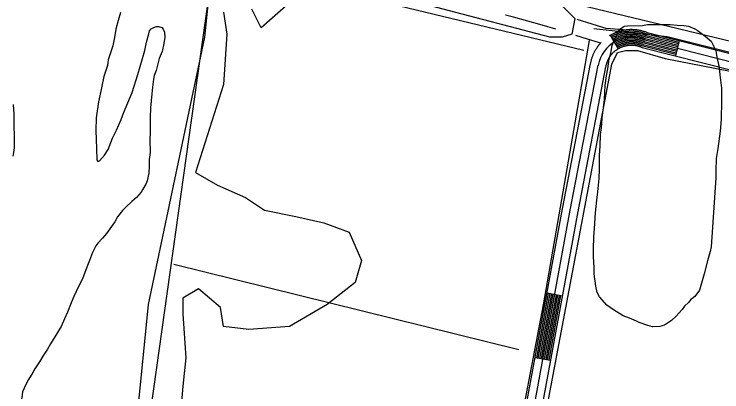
# Model space of a CAD drawing. Extents: x 3250478 to 3288318, y 788638 to 816472.
# Drawn here: x 3255004 to 3256355, y 804678 to 805398 of the extents above; entities that cross this region are included whole.
import ezdxf

# ---------------------------------------------------------------- set-up
doc = ezdxf.new("R2010")
doc.units = 0
for name, color, linetype in [('V-ROAD-CNTR', 7, 'Continuous'), ('V-SITE-VEGE', 7, 'Continuous'), ('V-TOPO-SHOR', 7, 'Continuous')]:
    doc.layers.add(name, color=color, linetype=linetype)

msp = doc.modelspace()

# ---------------------------------------------------------------- linework, layer by layer
at = {"layer": 'V-ROAD-CNTR'}
for p, q in [((3256141.5, 805358.1), (3256157, 805332.5)), ((3256273.6, 805348.1), (3256266.3, 805319.1)), ((3256021.3, 804866.9), (3256050.8, 804861.4)), ((3255998.6, 804743.9), (3256028.1, 804738.5))]:
    msp.add_line(p, q, dxfattribs=at)
for points in [[(3256038.1, 805369.7), (3256011.9, 805377.6), (3255957.2, 805392.8), (3255941.8, 805396.6)], [(3256167, 805368.6), (3256134.2, 805371.3), (3256127.8, 805373), (3256107.6, 805379.6), (3256079, 805388.5)], [(3256140.6, 805357.6), (3256141.8, 805358.3), (3256143, 805359), (3256144.2, 805359.7), (3256145.4, 805360.4), (3256146.6, 805361), (3256147.9, 805361.6), (3256149.1, 805362.2), (3256150.4, 805362.7), (3256151.7, 805363.3), (3256152.9, 805363.8), (3256154.2, 805364.3), (3256155.5, 805364.8), (3256156.8, 805365.3), (3256158.1, 805365.7), (3256159.5, 805366.1), (3256160.8, 805366.5), (3256162.1, 805366.9), (3256163.5, 805367.2), (3256164.8, 805367.5), (3256166.2, 805367.8), (3256167.5, 805368.1), (3256168.8, 805368.3), (3256170.2, 805368.6), (3256171.6, 805368.8), (3256173, 805368.9), (3256174.3, 805369.1), (3256175.7, 805369.2), (3256177.1, 805369.3), (3256178.5, 805369.4), (3256179.9, 805369.5), (3256181.3, 805369.5), (3256182.7, 805369.5), (3256184, 805369.5), (3256185.4, 805369.4), (3256186.8, 805369.4), (3256188.2, 805369.3), (3256189.6, 805369.2), (3256190.9, 805369), (3256192.3, 805368.9), (3256193.7, 805368.7), (3256195, 805368.5), (3256196.4, 805368.2), (3256197.8, 805368), (3256199.1, 805367.7)], [(3256123.4, 805343.2), (3256119.2, 805344.3), (3256098.5, 805351), (3256076.4, 805357.9)], [(3256143.1, 805355.6), (3256143.4, 805355.8), (3256144.5, 805356.4), (3256145.6, 805357.1), (3256146.8, 805357.7), (3256148, 805358.3), (3256149.2, 805358.9), (3256150.4, 805359.5), (3256151.6, 805360), (3256152.8, 805360.5), (3256154, 805361), (3256155.3, 805361.5), (3256156.6, 805362), (3256157.8, 805362.4), (3256159, 805362.8), (3256160.3, 805363.2), (3256161.6, 805363.6), (3256162.9, 805364), (3256164.2, 805364.3), (3256165.4, 805364.6), (3256166.8, 805364.9), (3256168.1, 805365.1), (3256169.4, 805365.4), (3256170.7, 805365.6), (3256172, 805365.8), (3256173.3, 805366), (3256174.6, 805366.1), (3256176, 805366.2), (3256177.3, 805366.3), (3256178.6, 805366.4), (3256180, 805366.5), (3256181.3, 805366.5), (3256182.6, 805366.5), (3256183.9, 805366.5), (3256185.3, 805366.4), (3256186.6, 805366.4), (3256187.9, 805366.3), (3256189.3, 805366.2), (3256190.6, 805366), (3256191.9, 805365.9), (3256193.3, 805365.7), (3256194.5, 805365.5), (3256195.9, 805365.3), (3256197.2, 805365), (3256198.5, 805364.8), (3256199.8, 805364.5), (3256201.1, 805364.2), (3256202.3, 805363.8), (3256203.7, 805363.5), (3256204.9, 805363.1), (3256206.2, 805362.7), (3256207.5, 805362.3), (3256208.7, 805361.8), (3256209.9, 805361.3), (3256211.2, 805360.8), (3256211.5, 805360.7), (3256272.9, 805345.2)], [(3256144.6, 805353), (3256144.9, 805353.2), (3256146, 805353.8), (3256147.1, 805354.4), (3256148.2, 805355), (3256149.3, 805355.6), (3256150.5, 805356.2), (3256151.6, 805356.7), (3256152.8, 805357.3), (3256154, 805357.8), (3256155.2, 805358.3), (3256156.3, 805358.7), (3256157.6, 805359.2), (3256158.8, 805359.6), (3256160, 805360), (3256161.2, 805360.4), (3256162.4, 805360.7), (3256163.7, 805361.1), (3256164.9, 805361.4), (3256166.1, 805361.7), (3256167.4, 805362), (3256168.6, 805362.2), (3256169.9, 805362.4), (3256171.2, 805362.6), (3256172.4, 805362.8), (3256173.7, 805363), (3256174.9, 805363.1), (3256176.2, 805363.2), (3256177.5, 805363.3), (3256178.8, 805363.4), (3256180.1, 805363.5), (3256181.3, 805363.5), (3256182.6, 805363.5), (3256183.9, 805363.5), (3256185.2, 805363.4), (3256186.5, 805363.4), (3256187.7, 805363.3), (3256189, 805363.2), (3256190.3, 805363.1), (3256191.6, 805362.9), (3256192.8, 805362.7), (3256194.1, 805362.6), (3256195.3, 805362.3), (3256196.6, 805362.1), (3256197.9, 805361.8), (3256199.1, 805361.6), (3256200.3, 805361.3), (3256201.6, 805360.9), (3256202.8, 805360.6), (3256204, 805360.2), (3256205.2, 805359.8), (3256206.5, 805359.4), (3256207.7, 805359), (3256208.8, 805358.5), (3256210, 805358.1), (3256210.5, 805357.9), (3256272.1, 805342.3)], [(3256146.2, 805350.4), (3256146.4, 805350.6), (3256147.4, 805351.2), (3256148.5, 805351.8), (3256149.6, 805352.4), (3256150.7, 805352.9), (3256151.8, 805353.5), (3256152.9, 805354), (3256154, 805354.5), (3256155.1, 805355), (3256156.3, 805355.5), (3256157.4, 805355.9), (3256158.6, 805356.3), (3256159.7, 805356.7), (3256160.9, 805357.1), (3256162.1, 805357.5), (3256163.2, 805357.8), (3256164.4, 805358.2), (3256165.6, 805358.5), (3256166.8, 805358.7), (3256168, 805359), (3256169.2, 805359.2), (3256170.4, 805359.5), (3256171.6, 805359.7), (3256172.8, 805359.8), (3256174.1, 805360), (3256175.3, 805360.1), (3256176.5, 805360.3), (3256177.7, 805360.3), (3256178.9, 805360.4), (3256180.2, 805360.5), (3256181.4, 805360.5), (3256182.6, 805360.5), (3256183.8, 805360.5), (3256185.1, 805360.4), (3256186.3, 805360.4), (3256187.5, 805360.3), (3256188.7, 805360.2), (3256190, 805360.1), (3256191.2, 805359.9), (3256192.4, 805359.8), (3256193.6, 805359.6), (3256194.8, 805359.4), (3256196, 805359.2), (3256197.2, 805358.9), (3256198.4, 805358.6), (3256199.6, 805358.3), (3256200.8, 805358), (3256202, 805357.7), (3256203.2, 805357.3), (3256204.3, 805357), (3256205.5, 805356.6), (3256206.6, 805356.2), (3256207.8, 805355.7), (3256208.9, 805355.3), (3256209.6, 805355), (3256271.4, 805339.4)], [(3256147.7, 805347.9), (3256147.9, 805348), (3256148.9, 805348.6), (3256150, 805349.2), (3256151, 805349.7), (3256152, 805350.3), (3256153.1, 805350.8), (3256154.2, 805351.3), (3256155.2, 805351.8), (3256156.3, 805352.2), (3256157.4, 805352.7), (3256158.5, 805353.1), (3256159.6, 805353.5), (3256160.7, 805353.9), (3256161.8, 805354.3), (3256162.9, 805354.6), (3256164.1, 805355), (3256165.2, 805355.3), (3256166.3, 805355.6), (3256167.5, 805355.8), (3256168.6, 805356.1), (3256169.8, 805356.3), (3256170.9, 805356.5), (3256172.1, 805356.7), (3256173.2, 805356.9), (3256174.4, 805357), (3256175.6, 805357.1), (3256176.7, 805357.3), (3256177.9, 805357.3), (3256179.1, 805357.4), (3256180.3, 805357.5), (3256181.4, 805357.5), (3256182.6, 805357.5), (3256183.8, 805357.5), (3256184.9, 805357.4), (3256186.1, 805357.4), (3256187.3, 805357.3), (3256188.5, 805357.2), (3256189.6, 805357.1), (3256190.8, 805357), (3256192, 805356.8), (3256193.1, 805356.6), (3256194.3, 805356.4), (3256195.4, 805356.2), (3256196.6, 805356), (3256197.7, 805355.7), (3256198.9, 805355.4), (3256200, 805355.1), (3256201.1, 805354.8), (3256202.3, 805354.5), (3256203.4, 805354.1), (3256204.5, 805353.8), (3256205.6, 805353.4), (3256206.7, 805352.9), (3256207.8, 805352.5), (3256208.6, 805352.2), (3256270.7, 805336.5)], [(3256199.1, 805367.7), (3256200.4, 805367.4), (3256201.8, 805367.1), (3256203.1, 805366.7), (3256204.5, 805366.3), (3256205.8, 805365.9), (3256207.1, 805365.5), (3256208.4, 805365.1), (3256209.7, 805364.6), (3256211, 805364.1), (3256212.3, 805363.6), (3256212.5, 805363.6), (3256383.8, 805320.4), (3256743.5, 805229.7), (3256914.9, 805190.8), (3257012, 805170.3), (3257273.1, 805104.7), (3257694.7, 805005.1), (3257964.5, 804926), (3258091.6, 804886.9)], [(3255956.9, 804517.2), (3256050.9, 805027.6), (3256104.2, 805303.6), (3256104.4, 805304.3), (3256104.6, 805305.7), (3256104.9, 805307), (3256105.2, 805308.3), (3256105.5, 805309.7), (3256105.9, 805311), (3256106.3, 805312.4), (3256106.7, 805313.7), (3256107.1, 805315), (3256107.5, 805316.3), (3256108, 805317.6), (3256108.5, 805318.9), (3256109, 805320.2), (3256109.5, 805321.5), (3256110.1, 805322.7), (3256110.7, 805324), (3256111.2, 805325.2), (3256111.9, 805326.5), (3256112.5, 805327.7), (3256113.2, 805328.9), (3256113.9, 805330.1), (3256114.6, 805331.3), (3256115.3, 805332.5), (3256116.1, 805333.6), (3256116.8, 805334.8), (3256117.6, 805335.9), (3256118.4, 805337.1), (3256119.3, 805338.2), (3256120.1, 805339.2), (3256120.9, 805340.3), (3256121.8, 805341.4), (3256122.7, 805342.4), (3256123.7, 805343.5), (3256124.4, 805344.2)], [(3256149.2, 805345.3), (3256149.5, 805345.4), (3256150.4, 805346), (3256151.4, 805346.5), (3256152.4, 805347.1), (3256153.4, 805347.6), (3256154.4, 805348.1), (3256155.4, 805348.6), (3256156.4, 805349), (3256157.5, 805349.5), (3256158.5, 805349.9), (3256159.5, 805350.3), (3256160.6, 805350.7), (3256161.7, 805351.1), (3256162.7, 805351.4), (3256163.8, 805351.7), (3256164.9, 805352.1), (3256165.9, 805352.4), (3256167, 805352.6), (3256168.1, 805352.9), (3256169.2, 805353.1), (3256170.3, 805353.4), (3256171.4, 805353.6), (3256172.5, 805353.7), (3256173.6, 805353.9), (3256174.8, 805354), (3256175.9, 805354.2), (3256177, 805354.3), (3256178.1, 805354.4), (3256179.2, 805354.4), (3256180.3, 805354.5), (3256181.5, 805354.5), (3256182.6, 805354.5), (3256183.7, 805354.5), (3256184.8, 805354.4), (3256186, 805354.4), (3256187.1, 805354.3), (3256188.2, 805354.2), (3256189.3, 805354.1), (3256190.4, 805354), (3256191.5, 805353.8), (3256192.6, 805353.7), (3256193.7, 805353.5), (3256194.8, 805353.3), (3256195.9, 805353), (3256197, 805352.8), (3256198.1, 805352.5), (3256199.2, 805352.2), (3256200.3, 805351.9), (3256201.4, 805351.6), (3256202.4, 805351.3), (3256203.5, 805350.9), (3256204.6, 805350.5), (3256205.6, 805350.1), (3256206.6, 805349.7), (3256207.7, 805349.3), (3256269.9, 805333.6)], [(3256150.8, 805342.7), (3256151, 805342.8), (3256151.9, 805343.4), (3256152.9, 805343.9), (3256153.8, 805344.4), (3256154.7, 805344.9), (3256155.7, 805345.4), (3256156.7, 805345.8), (3256157.6, 805346.3), (3256158.6, 805346.7), (3256159.6, 805347.1), (3256160.6, 805347.5), (3256161.6, 805347.9), (3256162.6, 805348.2), (3256163.6, 805348.6), (3256164.7, 805348.9), (3256165.7, 805349.2), (3256166.7, 805349.5), (3256167.8, 805349.7), (3256168.8, 805350), (3256169.8, 805350.2), (3256170.9, 805350.4), (3256171.9, 805350.6), (3256173, 805350.8), (3256174.1, 805350.9), (3256175.1, 805351.1), (3256176.2, 805351.2), (3256177.2, 805351.3), (3256178.3, 805351.4), (3256179.4, 805351.4), (3256180.4, 805351.5), (3256181.5, 805351.5), (3256182.6, 805351.5), (3256183.7, 805351.5), (3256184.7, 805351.5), (3256185.8, 805351.4), (3256186.9, 805351.3), (3256187.9, 805351.2), (3256189, 805351.1), (3256190, 805351), (3256191.1, 805350.9), (3256192.2, 805350.7), (3256193.2, 805350.5), (3256194.3, 805350.3), (3256195.3, 805350.1), (3256196.4, 805349.9), (3256197.4, 805349.6), (3256198.4, 805349.4), (3256199.5, 805349.1), (3256200.5, 805348.8), (3256201.5, 805348.4), (3256202.5, 805348.1), (3256203.5, 805347.7), (3256204.5, 805347.3), (3256205.5, 805347), (3256206.7, 805346.4), (3256269.2, 805330.7)], [(3256152.3, 805340.2), (3256152.5, 805340.3), (3256153.4, 805340.8), (3256154.3, 805341.3), (3256155.2, 805341.8), (3256156.1, 805342.2), (3256157, 805342.7), (3256157.9, 805343.1), (3256158.9, 805343.5), (3256159.8, 805343.9), (3256160.7, 805344.3), (3256161.7, 805344.7), (3256162.6, 805345), (3256163.6, 805345.4), (3256164.6, 805345.7), (3256165.5, 805346), (3256166.5, 805346.3), (3256167.5, 805346.6), (3256168.5, 805346.8), (3256169.5, 805347), (3256170.4, 805347.3), (3256171.4, 805347.5), (3256172.5, 805347.6), (3256173.5, 805347.8), (3256174.5, 805348), (3256175.5, 805348.1), (3256176.5, 805348.2), (3256177.5, 805348.3), (3256178.5, 805348.4), (3256179.5, 805348.4), (3256180.5, 805348.5), (3256181.6, 805348.5), (3256182.6, 805348.5), (3256183.6, 805348.5), (3256184.6, 805348.5), (3256185.6, 805348.4), (3256186.6, 805348.3), (3256187.6, 805348.3), (3256188.7, 805348.2), (3256189.7, 805348), (3256190.7, 805347.9), (3256191.7, 805347.7), (3256192.7, 805347.6), (3256193.7, 805347.4), (3256194.7, 805347.2), (3256195.7, 805347), (3256196.7, 805346.7), (3256197.6, 805346.5), (3256198.6, 805346.2), (3256199.6, 805345.9), (3256200.6, 805345.6), (3256201.5, 805345.3), (3256202.5, 805344.9), (3256203.4, 805344.5), (3256204.4, 805344.2), (3256205.8, 805343.6), (3256268.5, 805327.8)], [(3256153.9, 805337.6), (3256154, 805337.7), (3256154.9, 805338.2), (3256155.8, 805338.7), (3256156.6, 805339.1), (3256157.5, 805339.6), (3256158.3, 805340), (3256159.2, 805340.4), (3256160.1, 805340.8), (3256160.9, 805341.2), (3256161.8, 805341.5), (3256162.7, 805341.9), (3256163.6, 805342.2), (3256164.6, 805342.5), (3256165.5, 805342.9), (3256166.4, 805343.1), (3256167.3, 805343.4), (3256168.2, 805343.7), (3256169.2, 805343.9), (3256170.1, 805344.1), (3256171.1, 805344.3), (3256172, 805344.5), (3256173, 805344.7), (3256173.9, 805344.8), (3256174.9, 805345), (3256175.8, 805345.1), (3256176.8, 805345.2), (3256177.7, 805345.3), (3256178.7, 805345.4), (3256179.7, 805345.4), (3256180.6, 805345.5), (3256181.6, 805345.5), (3256182.6, 805345.5), (3256183.5, 805345.5), (3256184.5, 805345.5), (3256185.4, 805345.4), (3256186.4, 805345.3), (3256187.4, 805345.3), (3256188.3, 805345.2), (3256189.3, 805345.1), (3256190.2, 805344.9), (3256191.2, 805344.8), (3256192.2, 805344.6), (3256193.1, 805344.4), (3256194, 805344.2), (3256195, 805344), (3256195.9, 805343.8), (3256196.9, 805343.6), (3256197.8, 805343.3), (3256198.7, 805343), (3256199.6, 805342.7), (3256200.5, 805342.4), (3256201.4, 805342.1), (3256202.4, 805341.7), (3256203.2, 805341.4), (3256204.8, 805340.7), (3256267.7, 805324.9)], [(3256155.4, 805335), (3256155.6, 805335.1), (3256156.4, 805335.6), (3256157.2, 805336), (3256158, 805336.5), (3256158.8, 805336.9), (3256159.6, 805337.3), (3256160.5, 805337.7), (3256161.3, 805338.1), (3256162.1, 805338.4), (3256163, 805338.8), (3256163.8, 805339.1), (3256164.7, 805339.4), (3256165.5, 805339.7), (3256166.4, 805340), (3256167.3, 805340.3), (3256168.2, 805340.5), (3256169, 805340.8), (3256169.9, 805341), (3256170.8, 805341.2), (3256171.7, 805341.4), (3256172.6, 805341.6), (3256173.5, 805341.7), (3256174.4, 805341.9), (3256175.3, 805342), (3256176.2, 805342.1), (3256177.1, 805342.2), (3256178, 805342.3), (3256178.9, 805342.4), (3256179.8, 805342.4), (3256180.7, 805342.5), (3256181.6, 805342.5), (3256182.5, 805342.5), (3256183.5, 805342.5), (3256184.4, 805342.5), (3256185.3, 805342.4), (3256186.2, 805342.4), (3256187.1, 805342.3), (3256188, 805342.2), (3256188.9, 805342.1), (3256189.8, 805342), (3256190.8, 805341.8), (3256191.6, 805341.7), (3256192.5, 805341.5), (3256193.4, 805341.3), (3256194.3, 805341.1), (3256195.2, 805340.9), (3256196.1, 805340.7), (3256196.9, 805340.4), (3256197.8, 805340.2), (3256198.7, 805339.9), (3256199.5, 805339.6), (3256200.4, 805339.3), (3256201.3, 805338.9), (3256202.1, 805338.6), (3256203.9, 805337.9), (3256267, 805322)], [(3256207.7, 805349.3), (3256380.1, 805305.8), (3256740, 805215.1), (3256911.7, 805176.1), (3257008.6, 805155.7), (3257269.5, 805090.1), (3257690.8, 804990.6), (3257960.1, 804911.6), (3258203.4, 804836.9), (3258397.9, 804767.9), (3258468, 804739.6), (3258490.2, 804723), (3258511.1, 804698.5)], [(3255986.3, 804511.6), (3256080.4, 805022), (3256133.8, 805298.2), (3256133.9, 805299), (3256134, 805299.8), (3256134.2, 805300.6), (3256134.4, 805301.5), (3256134.6, 805302.3), (3256134.8, 805303.2), (3256135.1, 805303.9), (3256135.3, 805304.8), (3256135.6, 805305.6), (3256135.8, 805306.4), (3256136.1, 805307.2), (3256136.5, 805308.1), (3256136.8, 805308.8), (3256137.1, 805309.6), (3256137.4, 805310.4), (3256137.8, 805311.2), (3256138.2, 805312), (3256138.6, 805312.8), (3256138.9, 805313.5), (3256139.4, 805314.3), (3256139.8, 805315), (3256140.2, 805315.7), (3256140.7, 805316.5), (3256141.1, 805317.2), (3256141.6, 805317.9), (3256142.1, 805318.7), (3256142.6, 805319.3), (3256143.1, 805320), (3256143.7, 805320.7), (3256144.2, 805321.4), (3256144.7, 805322), (3256145.3, 805322.7), (3256145.9, 805323.3), (3256146.5, 805324), (3256147.1, 805324.6), (3256147.6, 805325.2), (3256148.3, 805325.8), (3256148.9, 805326.4), (3256149.5, 805326.9), (3256150.2, 805327.5), (3256150.8, 805328.1), (3256151.5, 805328.6), (3256152.1, 805329.1), (3256152.9, 805329.7), (3256153.6, 805330.2), (3256154.2, 805330.7), (3256154.9, 805331.2), (3256155.7, 805331.7), (3256156.4, 805332.1), (3256157.1, 805332.5), (3256157.9, 805333), (3256158.7, 805333.4), (3256159.4, 805333.8), (3256160.2, 805334.2), (3256160.9, 805334.6), (3256161.7, 805335), (3256162.5, 805335.3), (3256163.3, 805335.6), (3256164.1, 805336), (3256164.9, 805336.3), (3256165.7, 805336.6), (3256166.5, 805336.9), (3256167.3, 805337.1), (3256168.1, 805337.4), (3256169, 805337.6), (3256169.8, 805337.9), (3256170.6, 805338.1), (3256171.5, 805338.3), (3256172.3, 805338.5), (3256173.1, 805338.6), (3256174, 805338.8), (3256174.8, 805338.9), (3256175.7, 805339), (3256176.5, 805339.1), (3256177.4, 805339.2), (3256178.3, 805339.3), (3256179.1, 805339.4), (3256180, 805339.4), (3256180.8, 805339.5), (3256181.7, 805339.5), (3256182.5, 805339.5), (3256183.4, 805339.5), (3256184.3, 805339.5), (3256185.1, 805339.4), (3256186, 805339.4), (3256186.8, 805339.3), (3256187.7, 805339.2), (3256188.5, 805339.1), (3256189.4, 805339), (3256190.3, 805338.9), (3256191.1, 805338.7), (3256191.9, 805338.6), (3256192.8, 805338.4)], [(3256192.8, 805338.4), (3256193.6, 805338.2), (3256194.5, 805338), (3256195.3, 805337.8), (3256196.1, 805337.5), (3256196.9, 805337.3), (3256197.8, 805337), (3256198.5, 805336.8), (3256199.4, 805336.5), (3256200.2, 805336.1), (3256201, 805335.8), (3256202.9, 805335), (3256376.5, 805291.3), (3256736.5, 805200.5), (3256908.5, 805161.5), (3257005.2, 805141.1), (3257266, 805075.5), (3257687, 804976.1), (3257955.8, 804897.2), (3258198.7, 804822.7), (3258392.6, 804753.9), (3258460.5, 804726.4), (3258479.8, 804712), (3258499.7, 804688.7)], [(3255286.8, 801011.4), (3255501.5, 802098.2), (3255653.6, 802872.8), (3255791.3, 803582.8), (3255890.8, 804098.8), (3255971.6, 804514.4), (3256065.6, 805024.8), (3256119, 805300.9)], [(3256001.6, 804743.4), (3256024.2, 804866.3)], [(3256004.5, 804742.8), (3256027.2, 804865.8)], [(3256007.5, 804742.3), (3256030.1, 804865.2)], [(3256010.4, 804741.8), (3256033.1, 804864.7)], [(3256013.4, 804741.2), (3256036, 804864.1)], [(3256016.3, 804740.7), (3256039, 804863.6)], [(3256019.3, 804740.1), (3256041.9, 804863.1)], [(3256022.2, 804739.6), (3256044.9, 804862.5)], [(3256025.2, 804739), (3256047.8, 804862)]]:
    msp.add_lwpolyline(points, dxfattribs=at)
msp.add_arc((3256182.4, 805290.2), 64.3, 66.7996, 170.4724, dxfattribs=at)
at = {"layer": 'V-SITE-VEGE'}
for points in [[(3255230.3, 804545.4), (3255260.2, 804845), (3255368, 805354.3), (3255385.9, 805528)], [(3256038.5, 805426.2), (3256074.4, 805390.2), (3256068.4, 805360.3), (3256050.4, 805354.3), (3256026.5, 805354.3), (3255733.1, 805432.2)], [(3255523.6, 805414.2), (3255475.7, 805372.2), (3255457.8, 805408.2)], [(3255206.8, 805401.7), (3255202.5, 805386.5), (3255198.2, 805369.5), (3255195.7, 805354.2), (3255192.3, 805338.1), (3255188.8, 805326.4), (3255183.7, 805311.1), (3255182, 805300.4), (3255175.1, 805279.7), (3255167.4, 805243), (3255164.9, 805231.3), (3255160.8, 805200.9), (3255160.2, 805176.7), (3255160.4, 805159.7), (3255161.5, 805141.9), (3255161.7, 805120.4), (3255163.5, 805117.7), (3255167.1, 805118.7), (3255176.8, 805129.5), (3255183.8, 805140.3), (3255191.6, 805161.9), (3255199.5, 805177.2), (3255208.2, 805197.9), (3255212.6, 805209.5), (3255221.3, 805229.3), (3255229.1, 805249.1), (3255240.3, 805283.2), (3255253.2, 805328.9), (3255256.6, 805345.1), (3255260.9, 805361.2), (3255262.6, 805366.6), (3255265.3, 805370.2), (3255270.6, 805373), (3255275.9, 805374.8), (3255279.5, 805374.9), (3255285.8, 805373.1), (3255288.5, 805369.6), (3255291.3, 805364.3), (3255291.4, 805354.4), (3255289.7, 805342.8), (3255286.3, 805327.5), (3255281.1, 805314.1), (3255276.8, 805298.8), (3255275.1, 805290.7), (3255271.6, 805281.8), (3255269.9, 805274.6), (3255268.3, 805259.4), (3255266.7, 805246.8), (3255264.3, 805220), (3255263.6, 805201.2), (3255263.9, 805174.3), (3255263.2, 805158.2), (3255263.5, 805135), (3255261.9, 805121.6), (3255262, 805109), (3255261.3, 805095.6), (3255257.9, 805080.4), (3255255.3, 805074.1), (3255250, 805065.1), (3255246.5, 805058.8), (3255237.7, 805048.8), (3255228.8, 805041.6), (3255217.3, 805030.7), (3255211.1, 805024.4), (3255201.4, 805011.8), (3255196.2, 805002.7), (3255186.5, 804989.2), (3255180.3, 804980.2), (3255172.4, 804971.2), (3255163.5, 804962.1), (3255160, 804956.7), (3255156.5, 804950.4), (3255153.9, 804944.1), (3255147.8, 804928.9), (3255142.6, 804916.3), (3255134.8, 804893.8), (3255126.9, 804879.4), (3255118.2, 804860.5), (3255113, 804848), (3255106, 804830), (3255099.9, 804817.4), (3255093.8, 804803), (3255081.5, 804783.2), (3255073.6, 804769.7), (3255067.5, 804759.8), (3255058.7, 804746.3), (3255052.6, 804735.5), (3255043.8, 804722), (3255039.4, 804715.6), (3255031.5, 804702.1), (3255026.2, 804692.2)], [(3255403.9, 805402.2), (3255409.9, 805360.3), (3255403.9, 805264.4), (3255350, 805096.6), (3255391.9, 805072.7), (3255445.8, 805048.7), (3255481.7, 805024.7), (3255541.6, 805012.7), (3255595.4, 805000.8), (3255643.3, 804982.8), (3255667.3, 804928.9), (3255655.3, 804886.9), (3255601.4, 804845), (3255529.6, 804803), (3255451.8, 804797), (3255403.9, 804803), (3255397.9, 804839), (3255356, 804874.9), (3255326.1, 804857), (3255326.1, 804827), (3255332, 804743.1), (3255326.1, 804689.2), (3255314.1, 804545.4)], [(3255002.4, 805127.5), (3255004.1, 805138.3), (3255004.9, 805144.5), (3255004.2, 805208), (3255003.1, 805225.9)], [(3255026.2, 804692.2), (3255020.1, 804678.7), (3255018.5, 804667.1), (3255013.3, 804649.2), (3255010.8, 804636.6), (3255007.5, 804615.1), (3255005, 804599.9), (3255004.3, 804582), (3255002.7, 804564.1)]]:
    msp.add_lwpolyline(points, dxfattribs=at)
msp.add_lwpolyline([(3256334.3, 804955.1), (3256332.6, 804946.1), (3256327.5, 804928.2), (3256321.5, 804903.1), (3256312, 804872.5), (3256303.2, 804859.9), (3256295.2, 804853.6), (3256291.7, 804849.1), (3256283.8, 804841.8), (3256279.4, 804835.5), (3256267.9, 804822.8), (3256259, 804814.7), (3256245.7, 804805.6), (3256236.8, 804802.8), (3256222.5, 804802.6), (3256213.5, 804805.2), (3256197.4, 804810.4), (3256192, 804813), (3256178.5, 804819.1), (3256166.8, 804823.5), (3256147.9, 804834.9), (3256135.3, 804843.7), (3256121.7, 804859.6), (3256117.1, 804867.6), (3256114.3, 804880.1), (3256111.3, 804903.3), (3256111.2, 804915.8), (3256110.1, 804935.5), (3256109.9, 804950.7), (3256110.5, 804974), (3256112.1, 804990.1), (3256113.6, 805019.6), (3256116, 805043.8), (3256118.5, 805059.9), (3256120.9, 805085), (3256121.5, 805103.8), (3256121.2, 805129.7), (3256122.8, 805146.7), (3256123.5, 805169.1), (3256125.1, 805181.6), (3256126.7, 805200.4), (3256128.3, 805215.6), (3256130.7, 805235.3), (3256131.5, 805249.7), (3256132.2, 805262.2), (3256134.7, 805281), (3256137.2, 805294.4), (3256139.7, 805313.2), (3256143.1, 805324), (3256145.7, 805338.4), (3256149.1, 805348.2), (3256154.4, 805359), (3256157, 805365.3), (3256160.5, 805369.8), (3256163.2, 805371.7), (3256166.7, 805374.4), (3256169.4, 805375.3), (3256174.7, 805376.3), (3256203.3, 805376.6), (3256213.2, 805378.5), (3256237.3, 805378.8), (3256256.1, 805379), (3256269.5, 805377.4), (3256282.1, 805376.6), (3256291, 805375.8), (3256303.6, 805370.6), (3256308.1, 805368), (3256323.4, 805356.5), (3256334.3, 805346.8), (3256343.4, 805329), (3256345.3, 805316.5), (3256350, 805296.9), (3256351.1, 805282.6), (3256354.1, 805257.6), (3256354.4, 805233.5), (3256353.9, 805197.7), (3256351.5, 805175.3), (3256347.4, 805142.1), (3256344, 805123.3), (3256343.4, 805100.1), (3256343.5, 805086.7)], close=True, dxfattribs=at)
at = {"layer": 'V-TOPO-SHOR'}
msp.add_line((3255309, 804922), (3255967.7, 804759.1), dxfattribs=at)
for points in [[(3256091.8, 805329.3), (3255385, 805499.6), (3255460.8, 806112), (3255589.5, 806981.3), (3255611.4, 807115.6)], [(3255959.5, 805446.5), (3256602.1, 805291.4), (3256836.4, 805227.1), (3256866.7, 805363.1), (3256893.1, 805385.8), (3256912, 805408.5), (3256931, 805438.7), (3256942.3, 805468.9), (3256949.9, 805518.1), (3256957.4, 805552.1), (3256995.3, 805688.2), (3257018, 805741.1), (3257033.1, 805797.8), (3257112.6, 806088.8), (3257222.3, 806561.2), (3257335.9, 807056.4), (3257351.5, 807115.6)], [(3254661, 804162.6), (3255136.2, 804024.5), (3255182.2, 804055.1), (3255385, 805499.6)], [(3256110.7, 805370.9), (3256250.5, 805355.7), (3257040.5, 805159)], [(3255791.7, 803632.8), (3255877.1, 804077.1), (3255923.7, 804369), (3256014.2, 804844.3), (3256102.2, 805348.1)], [(3255947.8, 804259.7), (3256144.7, 805302.9), (3256156, 805325.5), (3256171.2, 805329.3), (3256193.8, 805329.3), (3256246.8, 805314.2), (3256439.5, 805276.3), (3257392, 805049.2), (3257596.1, 805000)]]:
    msp.add_lwpolyline(points, dxfattribs=at)

doc.saveas('drawing.dxf')
